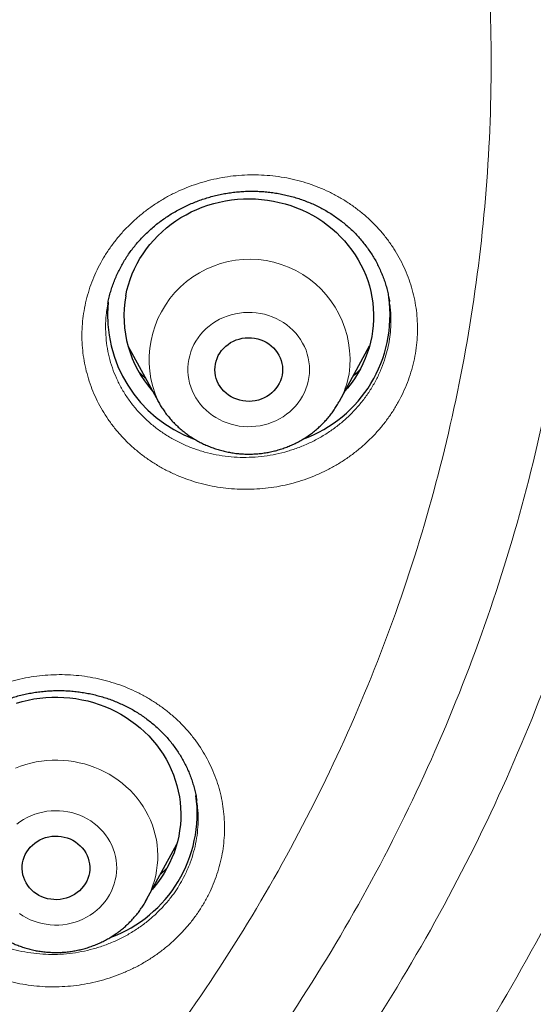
# Model space of a CAD drawing. Header units: millimetres. Extents: x 8 to 436, y 12 to 764.
# Tile 489 of 656: x 248.45 to 254.62, y 698.14 to 709.95. Entities that reach past the tile are written whole.
import ezdxf

# ---------------------------------------------------------------- set-up
doc = ezdxf.new("R2010")
doc.units = ezdxf.units.MM

msp = doc.modelspace()

# ---------------------------------------------------------------- linework, layer by layer
at = {"color": 7, "linetype": 'Continuous', "lineweight": 30}
for p, q in [((249.509, 706.54), (249.502, 706.49)), ((252.893, 706.568), (252.892, 706.572)), ((249.752, 706.037), (250.114, 705.372)), ((252.293, 705.372), (252.655, 706.037)), ((250.115, 705.37), (250.114, 705.372)), ((252.293, 705.372), (252.292, 705.371)), ((250.578, 700.583), (250.577, 700.585)), ((249.977, 699.392), (250.339, 700.057)), ((249.977, 699.392), (249.976, 699.39))]:
    msp.add_line(p, q, dxfattribs=at)
at = {"color": 252, "linetype": 'Continuous', "lineweight": 0}
for p, q in [((252.537, 705.748), (252.456, 705.671)), ((252.292, 705.371), (252.283, 705.354)), ((250.221, 699.769), (250.141, 699.694)), ((249.976, 699.39), (249.957, 699.358))]:
    msp.add_line(p, q, dxfattribs=at)
at = {"color": 7, "linetype": 'Continuous', "lineweight": 30, "flags": 128}
for points in [[(249.727, 706.637), (249.741, 706.704), (249.759, 706.77), (249.78, 706.835), (249.804, 706.9), (249.832, 706.963), (249.863, 707.024), (249.897, 707.084), (249.934, 707.143), (249.974, 707.2), (250.017, 707.254), (250.062, 707.307), (250.111, 707.358), (250.162, 707.407), (250.215, 707.453), (250.271, 707.496), (250.329, 707.537), (250.388, 707.576), (250.45, 707.611), (250.514, 707.644), (250.579, 707.674), (250.646, 707.701), (250.713, 707.725), (250.783, 707.745), (250.853, 707.763), (250.923, 707.777), (250.995, 707.788), (251.067, 707.796), (251.139, 707.801), (251.212, 707.802), (251.284, 707.8), (251.357, 707.795), (251.428, 707.786), (251.5, 707.774), (251.571, 707.759), (251.64, 707.741), (251.709, 707.72), (251.777, 707.695), (251.843, 707.668), (251.908, 707.637), (251.971, 707.604), (252.032, 707.568), (252.092, 707.529), (252.149, 707.487), (252.204, 707.443), (252.257, 707.396), (252.308, 707.347), (252.355, 707.296), (252.4, 707.242), (252.443, 707.187), (252.482, 707.13), (252.519, 707.071), (252.552, 707.011), (252.582, 706.949), (252.609, 706.885), (252.633, 706.821), (252.653, 706.756), (252.67, 706.689), (252.684, 706.622), (252.694, 706.555), (252.7, 706.487), (252.703, 706.419), (252.703, 706.351), (252.699, 706.283), (252.692, 706.215), (252.681, 706.148), (252.667, 706.081), (252.649, 706.015), (252.628, 705.95), (252.603, 705.886), (252.576, 705.823), (252.545, 705.761), (252.511, 705.701), (252.474, 705.643), (252.434, 705.586), (252.391, 705.531), (252.359, 705.494)], [(250.804, 705.819), (250.812, 705.854), (250.823, 705.887), (250.838, 705.92), (250.856, 705.951), (250.877, 705.98), (250.901, 706.007), (250.927, 706.033), (250.956, 706.055), (250.986, 706.076), (251.019, 706.093), (251.053, 706.108), (251.089, 706.119), (251.125, 706.128), (251.162, 706.133), (251.2, 706.135), (251.237, 706.134), (251.274, 706.129), (251.311, 706.121), (251.347, 706.11), (251.381, 706.097), (251.414, 706.08), (251.445, 706.06), (251.474, 706.038), (251.501, 706.013), (251.525, 705.986), (251.547, 705.957), (251.566, 705.927), (251.581, 705.895), (251.593, 705.861), (251.602, 705.827), (251.608, 705.792), (251.61, 705.757), (251.609, 705.722), (251.604, 705.687), (251.596, 705.652), (251.584, 705.619), (251.569, 705.586), (251.551, 705.555), (251.53, 705.526), (251.507, 705.499), (251.481, 705.474), (251.452, 705.451), (251.421, 705.431), (251.389, 705.413), (251.354, 705.399), (251.319, 705.387), (251.282, 705.379), (251.245, 705.373), (251.208, 705.371), (251.17, 705.373), (251.133, 705.377), (251.097, 705.385), (251.061, 705.396), (251.026, 705.41), (250.993, 705.426), (250.962, 705.446), (250.933, 705.468), (250.906, 705.493), (250.882, 705.52), (250.861, 705.549), (250.842, 705.579), (250.826, 705.612), (250.814, 705.645), (250.805, 705.679), (250.8, 705.714), (250.798, 705.749), (250.799, 705.784), (250.804, 705.819)], [(248.412, 701.75), (248.482, 701.77), (248.552, 701.786), (248.623, 701.8), (248.695, 701.81), (248.767, 701.818), (248.839, 701.821), (248.912, 701.822), (248.984, 701.819), (249.056, 701.813), (249.128, 701.804), (249.199, 701.791), (249.27, 701.776), (249.34, 701.757), (249.408, 701.735), (249.475, 701.709), (249.541, 701.681), (249.606, 701.65), (249.669, 701.616), (249.73, 701.579), (249.789, 701.539), (249.845, 701.497), (249.9, 701.452), (249.952, 701.405), (250.002, 701.356), (250.049, 701.304), (250.094, 701.25), (250.136, 701.194), (250.174, 701.137), (250.21, 701.078), (250.243, 701.017), (250.272, 700.955), (250.298, 700.891), (250.321, 700.826), (250.341, 700.761), (250.357, 700.695), (250.37, 700.627), (250.379, 700.56), (250.385, 700.492), (250.387, 700.424), (250.386, 700.356), (250.382, 700.288), (250.373, 700.22), (250.362, 700.153), (250.347, 700.086), (250.328, 700.02), (250.306, 699.955), (250.281, 699.892), (250.253, 699.829), (250.221, 699.768), (250.187, 699.708), (250.149, 699.65), (250.108, 699.593), (250.065, 699.539), (250.043, 699.514)], [(248.536, 699.964), (248.556, 699.994), (248.579, 700.021), (248.605, 700.047), (248.633, 700.07), (248.663, 700.091), (248.695, 700.109), (248.729, 700.125), (248.764, 700.137), (248.801, 700.146), (248.838, 700.152), (248.875, 700.155), (248.913, 700.154), (248.95, 700.15), (248.987, 700.143), (249.023, 700.133), (249.057, 700.12), (249.091, 700.104), (249.122, 700.085), (249.152, 700.063), (249.179, 700.039), (249.204, 700.012), (249.226, 699.984), (249.245, 699.954), (249.262, 699.922), (249.275, 699.889), (249.284, 699.855), (249.291, 699.82), (249.294, 699.785), (249.293, 699.75), (249.289, 699.714), (249.281, 699.68), (249.271, 699.646), (249.257, 699.613), (249.239, 699.582), (249.219, 699.552), (249.196, 699.525), (249.17, 699.499), (249.142, 699.476), (249.112, 699.455), (249.08, 699.437), (249.046, 699.421), (249.011, 699.409), (248.974, 699.4), (248.937, 699.394), (248.9, 699.391), (248.862, 699.392), (248.825, 699.396), (248.788, 699.403), (248.752, 699.413), (248.718, 699.426), (248.684, 699.442), (248.653, 699.461), (248.623, 699.483), (248.596, 699.507), (248.571, 699.534), (248.549, 699.562), (248.53, 699.592), (248.513, 699.624), (248.5, 699.657), (248.491, 699.691), (248.484, 699.726), (248.481, 699.761), (248.482, 699.797), (248.486, 699.832), (248.494, 699.866), (248.504, 699.9), (248.518, 699.933), (248.536, 699.964)]]:
    msp.add_lwpolyline(points, dxfattribs=at)
at = {"color": 252, "linetype": 'Continuous', "lineweight": 0, "flags": 128}
for points in [[(250.484, 705.872), (250.477, 705.825), (250.474, 705.778), (250.474, 705.731), (250.477, 705.683), (250.484, 705.636), (250.494, 705.59), (250.508, 705.544), (250.525, 705.5), (250.545, 705.456), (250.568, 705.414), (250.595, 705.374), (250.624, 705.335), (250.656, 705.299), (250.691, 705.264), (250.728, 705.232), (250.767, 705.203), (250.809, 705.176), (250.852, 705.152), (250.897, 705.13), (250.943, 705.112), (250.991, 705.096), (251.04, 705.084), (251.089, 705.075), (251.139, 705.069), (251.19, 705.067), (251.24, 705.068), (251.29, 705.072), (251.34, 705.079), (251.389, 705.089), (251.438, 705.103), (251.485, 705.12), (251.531, 705.139), (251.575, 705.162), (251.618, 705.187), (251.658, 705.216), (251.696, 705.246), (251.732, 705.28), (251.766, 705.315), (251.797, 705.352), (251.825, 705.392), (251.85, 705.433), (251.872, 705.476), (251.891, 705.52), (251.906, 705.565), (251.918, 705.611), (251.927, 705.657), (251.932, 705.704), (251.934, 705.752), (251.933, 705.799), (251.927, 705.846), (251.919, 705.893), (251.907, 705.939), (251.892, 705.984), (251.873, 706.028), (251.851, 706.071), (251.826, 706.112), (251.798, 706.152), (251.768, 706.189), (251.734, 706.225), (251.699, 706.258), (251.66, 706.289), (251.62, 706.317), (251.577, 706.343), (251.533, 706.366), (251.487, 706.386), (251.44, 706.402), (251.392, 706.416), (251.343, 706.427), (251.293, 706.434), (251.243, 706.438), (251.193, 706.439), (251.142, 706.437), (251.092, 706.431), (251.043, 706.423), (250.994, 706.411), (250.946, 706.395), (250.9, 706.377), (250.854, 706.356), (250.811, 706.332), (250.769, 706.305), (250.73, 706.275), (250.693, 706.244), (250.658, 706.209), (250.626, 706.173), (250.596, 706.134), (250.57, 706.094), (250.546, 706.052), (250.526, 706.009), (250.509, 705.964), (250.495, 705.919), (250.484, 705.872)], [(248.402, 700.971), (248.462, 700.994), (248.524, 701.014), (248.587, 701.031), (248.65, 701.044), (248.714, 701.054), (248.779, 701.061), (248.844, 701.065), (248.909, 701.066), (248.974, 701.063), (249.039, 701.057), (249.104, 701.048), (249.167, 701.035), (249.23, 701.02), (249.292, 701.001), (249.353, 700.979), (249.413, 700.955), (249.471, 700.927), (249.527, 700.896), (249.582, 700.863), (249.635, 700.827), (249.685, 700.788), (249.733, 700.747), (249.779, 700.704), (249.823, 700.658), (249.863, 700.61), (249.901, 700.56), (249.936, 700.509), (249.968, 700.455), (249.997, 700.4), (250.023, 700.344), (250.046, 700.287), (250.065, 700.228), (250.081, 700.169), (250.094, 700.109), (250.103, 700.048), (250.109, 699.987), (250.111, 699.926), (250.11, 699.865), (250.105, 699.804), (250.097, 699.743), (250.086, 699.683), (250.071, 699.623), (250.053, 699.565), (250.031, 699.507), (250.006, 699.45), (249.978, 699.395), (249.977, 699.392)], [(248.449, 699.224), (248.49, 699.197), (248.533, 699.173), (248.578, 699.151), (248.625, 699.133), (248.672, 699.117), (248.721, 699.105), (248.77, 699.096), (248.82, 699.09), (248.871, 699.087), (248.921, 699.087), (248.971, 699.091), (249.021, 699.098), (249.07, 699.108), (249.119, 699.122), (249.166, 699.138), (249.212, 699.158), (249.256, 699.181), (249.299, 699.206), (249.34, 699.234), (249.378, 699.265), (249.414, 699.298), (249.448, 699.333), (249.479, 699.37), (249.507, 699.409), (249.532, 699.451), (249.554, 699.493), (249.573, 699.537), (249.589, 699.582), (249.601, 699.628), (249.61, 699.675), (249.616, 699.722), (249.618, 699.769), (249.616, 699.816), (249.612, 699.864), (249.603, 699.91), (249.591, 699.956), (249.576, 700.002), (249.558, 700.046), (249.536, 700.088), (249.512, 700.13), (249.484, 700.169), (249.453, 700.207), (249.42, 700.243), (249.384, 700.276), (249.346, 700.307), (249.306, 700.336), (249.264, 700.361), (249.219, 700.384), (249.174, 700.404), (249.127, 700.422), (249.079, 700.436), (249.029, 700.446), (248.98, 700.454), (248.93, 700.458), (248.879, 700.459), (248.829, 700.457), (248.779, 700.452), (248.729, 700.443), (248.68, 700.431), (248.632, 700.416), (248.586, 700.398), (248.541, 700.377), (248.497, 700.353), (248.455, 700.326), (248.416, 700.297)]]:
    msp.add_lwpolyline(points, dxfattribs=at)
at = {"color": 252, "linetype": 'Continuous', "lineweight": 0}
for centre, radius, start, end in [((251.214, 705.869), 1.207, 351.7659, 204.3182), ((251.324, 705.901), 1.104, 331.3754, 349.3195)]:
    msp.add_arc(centre, radius, start, end, dxfattribs=at)
at = {"color": 7, "linetype": 'Continuous', "lineweight": 30}
for centre, radius, start, end in [((251.094, 706.41), 1.588, 174.5567, 249.8718), ((251.055, 706.394), 1.35, 169.6128, 221.799), ((251.315, 706.408), 1.586, 289.8807, 7.7721), ((248.999, 700.428), 1.585, 289.9351, 7.7972)]:
    msp.add_arc(centre, radius, start, end, dxfattribs=at)
for points, knots in [([(228.82, 667.839), (227.618, 667.945), (225.213, 668.158), (221.655, 668.822), (218.163, 669.733), (214.788, 670.9), (211.549, 672.303), (208.463, 673.927), (205.522, 675.774), (202.745, 677.831), (200.147, 680.088), (197.747, 682.528), (195.557, 685.138), (193.592, 687.902), (191.863, 690.802), (190.383, 693.82), (189.158, 696.939), (188.198, 700.138), (187.508, 703.397), (187.093, 706.698), (186.954, 710.019), (187.093, 713.34), (187.508, 716.641), (188.198, 719.901), (189.158, 723.1), (190.383, 726.218), (191.863, 729.236), (193.592, 732.136), (195.557, 734.9), (197.747, 737.51), (200.147, 739.951), (202.745, 742.207), (205.522, 744.265), (208.463, 746.111), (211.549, 747.735), (214.762, 749.127), (218.08, 750.277), (221.484, 751.179), (224.953, 751.828), (228.466, 752.218), (232, 752.349), (235.534, 752.218), (239.047, 751.828), (242.516, 751.179), (245.92, 750.277), (249.238, 749.127), (252.451, 747.735), (255.537, 746.111), (258.478, 744.265), (261.255, 742.207), (263.853, 739.951), (266.253, 737.51), (268.443, 734.9), (270.408, 732.136), (272.137, 729.236), (273.617, 726.218), (274.842, 723.1), (275.802, 719.901), (276.492, 716.641), (276.907, 713.34), (277.046, 710.019), (276.907, 706.698), (276.492, 703.397), (275.802, 700.138), (274.842, 696.939), (273.617, 693.82), (272.137, 690.802), (270.408, 687.902), (268.443, 685.138), (266.253, 682.528), (263.853, 680.088), (261.255, 677.831), (258.478, 675.774), (255.537, 673.927), (252.451, 672.303), (249.212, 670.9), (245.837, 669.733), (242.345, 668.822), (238.787, 668.158), (236.382, 667.945), (235.18, 667.839)], [0, 0, 0, 0, 0.013106, 0.026212, 0.039318, 0.052424, 0.065212, 0.078, 0.090788, 0.103576, 0.116364, 0.129151, 0.141939, 0.154727, 0.167515, 0.180303, 0.193091, 0.205879, 0.218667, 0.231454, 0.244242, 0.25703, 0.269818, 0.282606, 0.295394, 0.308182, 0.32097, 0.333758, 0.346545, 0.359333, 0.372121, 0.384909, 0.397697, 0.410485, 0.423273, 0.436061, 0.448848, 0.461636, 0.474424, 0.487212, 0.5, 0.512788, 0.525576, 0.538364, 0.551152, 0.563939, 0.576727, 0.589515, 0.602303, 0.615091, 0.627879, 0.640667, 0.653455, 0.666242, 0.67903, 0.691818, 0.704606, 0.717394, 0.730182, 0.74297, 0.755758, 0.768546, 0.781333, 0.794121, 0.806909, 0.819697, 0.832485, 0.845273, 0.858061, 0.870849, 0.883636, 0.896424, 0.909212, 0.922, 0.934788, 0.947576, 0.960682, 0.973788, 0.986894, 1, 1, 1, 1]), ([(253.574, 670.696), (253.586, 670.702), (253.728, 670.77), (253.994, 670.901), (254.37, 671.087), (254.722, 671.267), (255.053, 671.439), (255.364, 671.603), (255.663, 671.764), (255.953, 671.922), (256.232, 672.077), (256.5, 672.228), (256.759, 672.376), (257.007, 672.521), (257.246, 672.661), (257.475, 672.797), (257.694, 672.929), (257.899, 673.054), (258.092, 673.173), (258.272, 673.285), (258.444, 673.393), (258.607, 673.497), (258.766, 673.599), (258.92, 673.698), (259.068, 673.794), (259.207, 673.885), (259.337, 673.971), (259.457, 674.051), (259.571, 674.127), (259.678, 674.199), (259.777, 674.267), (259.866, 674.327), (259.944, 674.381), (260.012, 674.427), (260.069, 674.467), (260.12, 674.501), (260.168, 674.535), (260.22, 674.571), (260.277, 674.611), (260.325, 674.645), (260.363, 674.671), (260.389, 674.689), (260.412, 674.706), (260.431, 674.719), (260.443, 674.727), (260.45, 674.732), (260.459, 674.738), (260.476, 674.75), (260.503, 674.769), (260.538, 674.794), (260.581, 674.825), (260.632, 674.861), (260.691, 674.903), (260.76, 674.952), (260.837, 675.007), (260.922, 675.069), (261.016, 675.137), (261.118, 675.211), (261.227, 675.291), (261.343, 675.377), (261.467, 675.469), (261.659, 675.613), (261.915, 675.806), (262.227, 676.047), (262.57, 676.315), (262.942, 676.612), (263.34, 676.937), (263.726, 677.261), (264.103, 677.582), (264.466, 677.9), (264.818, 678.213), (265.157, 678.522), (265.489, 678.829), (265.848, 679.169), (266.234, 679.543), (266.645, 679.951), (267.047, 680.361), (267.342, 680.669), (267.536, 680.874), (267.629, 680.974), (267.718, 681.069), (267.795, 681.152), (267.858, 681.221), (267.91, 681.277), (267.956, 681.328), (267.997, 681.372), (268.032, 681.411), (268.062, 681.443), (268.086, 681.47), (268.104, 681.49), (268.117, 681.504), (268.129, 681.518), (268.145, 681.535), (268.171, 681.564), (268.209, 681.606), (268.258, 681.661), (268.314, 681.723), (268.377, 681.794), (268.446, 681.871), (268.522, 681.957), (268.601, 682.048), (268.684, 682.143), (268.77, 682.241), (268.86, 682.345), (268.951, 682.451), (269.041, 682.557), (269.209, 682.755), (269.45, 683.043), (269.762, 683.425), (270.065, 683.804), (270.36, 684.181), (270.648, 684.557), (270.934, 684.938), (271.219, 685.328), (271.506, 685.728), (271.793, 686.138), (272.006, 686.451), (272.148, 686.662), (272.219, 686.768), (272.29, 686.874), (272.361, 686.981), (272.431, 687.088), (272.499, 687.192), (272.565, 687.294), (272.627, 687.39), (272.685, 687.481), (272.737, 687.562), (272.783, 687.635), (272.821, 687.695), (272.851, 687.743), (272.876, 687.782), (272.896, 687.814), (272.912, 687.84), (272.924, 687.859), (272.935, 687.876), (272.946, 687.895), (272.962, 687.919), (272.981, 687.95), (273.004, 687.988), (273.034, 688.035), (273.07, 688.094), (273.113, 688.165), (273.163, 688.245), (273.217, 688.335), (273.277, 688.434), (273.341, 688.54), (273.408, 688.652), (273.476, 688.766), (273.544, 688.881), (273.611, 688.994), (273.702, 689.151), (273.816, 689.349), (273.951, 689.586), (274.079, 689.816), (274.194, 690.023), (274.296, 690.21), (274.386, 690.377), (274.472, 690.538), (274.556, 690.698), (274.65, 690.877), (274.755, 691.08), (274.872, 691.309), (274.99, 691.544), (275.109, 691.785), (275.23, 692.032), (275.352, 692.288), (275.454, 692.503), (275.533, 692.673), (275.588, 692.793), (275.641, 692.909), (275.691, 693.018), (275.737, 693.12), (275.779, 693.214), (275.817, 693.301), (275.853, 693.381), (275.885, 693.453), (275.913, 693.518), (275.938, 693.576), (275.96, 693.626), (275.979, 693.669), (275.993, 693.702), (276.003, 693.726), (276.011, 693.745), (276.02, 693.765), (276.031, 693.79), (276.044, 693.821), (276.059, 693.857), (276.079, 693.903), (276.104, 693.961), (276.133, 694.031), (276.167, 694.11), (276.203, 694.198), (276.243, 694.295), (276.287, 694.4), (276.333, 694.512), (276.38, 694.629), (276.469, 694.849), (276.596, 695.171), (276.768, 695.622), (276.944, 696.099), (277.122, 696.602), (277.261, 697.008), (277.363, 697.316), (277.43, 697.522), (277.493, 697.719), (277.552, 697.907), (277.608, 698.086), (277.66, 698.256), (277.701, 698.392), (277.732, 698.497), (277.755, 698.573), (277.776, 698.647), (277.797, 698.718), (277.816, 698.784), (277.834, 698.846), (277.85, 698.901), (277.863, 698.948), (277.875, 698.99), (277.887, 699.033), (277.902, 699.085), (277.92, 699.148), (277.94, 699.221), (277.963, 699.303), (277.988, 699.396), (278.017, 699.501), (278.048, 699.618), (278.083, 699.747), (278.12, 699.888), (278.159, 700.039), (278.199, 700.196), (278.238, 700.355), (278.301, 700.609), (278.384, 700.957), (278.485, 701.4), (278.582, 701.846), (278.653, 702.192), (278.701, 702.436), (278.728, 702.577), (278.755, 702.715), (278.78, 702.847), (278.803, 702.972), (278.824, 703.089), (278.843, 703.198), (278.861, 703.296), (278.876, 703.382), (278.889, 703.458), (278.899, 703.517), (278.906, 703.562), (278.912, 703.594), (278.916, 703.62), (278.92, 703.643), (278.924, 703.669), (278.93, 703.704), (278.937, 703.747), (278.946, 703.798), (278.955, 703.856), (278.966, 703.922), (278.977, 703.995), (278.989, 704.072), (279.001, 704.15), (279.014, 704.229), (279.046, 704.445), (279.092, 704.759), (279.147, 705.171), (279.194, 705.546), (279.238, 705.927), (279.28, 706.316), (279.309, 706.613), (279.327, 706.813), (279.336, 706.911), (279.344, 707.003), (279.351, 707.086), (279.357, 707.158), (279.362, 707.219), (279.366, 707.269), (279.369, 707.308), (279.371, 707.335), (279.372, 707.353), (279.373, 707.366), (279.375, 707.384), (279.377, 707.408), (279.379, 707.44), (279.383, 707.496), (279.389, 707.576), (279.397, 707.692), (279.407, 707.828), (279.417, 707.986), (279.427, 708.155), (279.437, 708.334), (279.446, 708.5), (279.453, 708.65), (279.459, 708.783), (279.465, 708.919), (279.47, 709.059), (279.475, 709.202), (279.479, 709.323), (279.482, 709.419), (279.484, 709.489), (279.485, 709.555), (279.487, 709.617), (279.488, 709.676), (279.489, 709.729), (279.49, 709.772), (279.491, 709.804), (279.491, 709.826), (279.492, 709.845), (279.492, 709.868), (279.492, 709.898), (279.493, 709.937), (279.494, 709.986), (279.495, 710.046), (279.496, 710.118), (279.496, 710.194), (279.497, 710.285), (279.498, 710.382), (279.498, 710.476), (279.499, 710.554), (279.499, 710.616), (279.499, 710.668), (279.499, 710.711), (279.498, 710.747), (279.498, 710.78), (279.498, 710.799), (279.498, 710.809)], [0, 0, 0, 0, 0.000773, 0.009123, 0.017231, 0.025098, 0.032097, 0.038892, 0.045485, 0.051874, 0.05806, 0.064043, 0.069823, 0.0754, 0.080773, 0.085943, 0.09091, 0.095674, 0.099979, 0.104104, 0.108047, 0.11181, 0.115393, 0.119046, 0.12249, 0.125724, 0.128749, 0.131565, 0.134171, 0.136755, 0.139094, 0.141188, 0.143037, 0.144641, 0.146, 0.147083, 0.148215, 0.149455, 0.150804, 0.152262, 0.152876, 0.153507, 0.154113, 0.154559, 0.154836, 0.154952, 0.155049, 0.155484, 0.156169, 0.15699, 0.15801, 0.159228, 0.160644, 0.16229, 0.164141, 0.166198, 0.168461, 0.170929, 0.173553, 0.176376, 0.179397, 0.182615, 0.190424, 0.198137, 0.205754, 0.215987, 0.226041, 0.235917, 0.245615, 0.255134, 0.26431, 0.273314, 0.282172, 0.290964, 0.302472, 0.313875, 0.325174, 0.336369, 0.339111, 0.341847, 0.344467, 0.346827, 0.348499, 0.350011, 0.351363, 0.352555, 0.353586, 0.354457, 0.355168, 0.355719, 0.356039, 0.356331, 0.356784, 0.357407, 0.358663, 0.360119, 0.361775, 0.363632, 0.365688, 0.367945, 0.370401, 0.372829, 0.375425, 0.378171, 0.38094, 0.383704, 0.386464, 0.396281, 0.40604, 0.415741, 0.425133, 0.434471, 0.443885, 0.453478, 0.463248, 0.473197, 0.483325, 0.485848, 0.488381, 0.490926, 0.493481, 0.496047, 0.498567, 0.50091, 0.503275, 0.505419, 0.507341, 0.509042, 0.510521, 0.511584, 0.512493, 0.513248, 0.513849, 0.514297, 0.514618, 0.515038, 0.515622, 0.516352, 0.517225, 0.518243, 0.519686, 0.521345, 0.52322, 0.525312, 0.52762, 0.530144, 0.532722, 0.535422, 0.538088, 0.540716, 0.543305, 0.548944, 0.554388, 0.559639, 0.564696, 0.568602, 0.572384, 0.576041, 0.579592, 0.583215, 0.588146, 0.593287, 0.598638, 0.603942, 0.609439, 0.615126, 0.621006, 0.623708, 0.626412, 0.62897, 0.631365, 0.633599, 0.635671, 0.637581, 0.639329, 0.640915, 0.642339, 0.643601, 0.644702, 0.64564, 0.646403, 0.646858, 0.647206, 0.647633, 0.64818, 0.648849, 0.649638, 0.650548, 0.651879, 0.653404, 0.655124, 0.657039, 0.659149, 0.661412, 0.663862, 0.666437, 0.669011, 0.678175, 0.68729, 0.698079, 0.7088, 0.719452, 0.723982, 0.728346, 0.732512, 0.736479, 0.740248, 0.743818, 0.74719, 0.748844, 0.750445, 0.751994, 0.753491, 0.754905, 0.756145, 0.757374, 0.758352, 0.759121, 0.75997, 0.76108, 0.762393, 0.763912, 0.765638, 0.767569, 0.769707, 0.772182, 0.774887, 0.77782, 0.780982, 0.784286, 0.787596, 0.79091, 0.800045, 0.809211, 0.818408, 0.827636, 0.830543, 0.833453, 0.836343, 0.83906, 0.841577, 0.844028, 0.846253, 0.848253, 0.850028, 0.851577, 0.852901, 0.853665, 0.854327, 0.854864, 0.855267, 0.855752, 0.856463, 0.857397, 0.8584, 0.859574, 0.86092, 0.862438, 0.864038, 0.865638, 0.867237, 0.868836, 0.87888, 0.886418, 0.893976, 0.901694, 0.909594, 0.917675, 0.919694, 0.921723, 0.923626, 0.925307, 0.926768, 0.927988, 0.928995, 0.929789, 0.930369, 0.930638, 0.930857, 0.931203, 0.931696, 0.932336, 0.933111, 0.935079, 0.937177, 0.940133, 0.943312, 0.946716, 0.950326, 0.954122, 0.956707, 0.959372, 0.962116, 0.964939, 0.967841, 0.970739, 0.97222, 0.973625, 0.974953, 0.976204, 0.977379, 0.978478, 0.97942, 0.979988, 0.980403, 0.980715, 0.981159, 0.981767, 0.982538, 0.983473, 0.984707, 0.986145, 0.987752, 0.989308, 0.991565, 0.993592, 0.994974, 0.996224, 0.997342, 0.998088, 0.998759, 0.999384, 1, 1, 1, 1]), ([(249.51, 706.541), (249.512, 706.552), (249.518, 706.585), (249.531, 706.639), (249.55, 706.705), (249.571, 706.77), (249.596, 706.834), (249.623, 706.897), (249.653, 706.958), (249.686, 707.019), (249.722, 707.079), (249.76, 707.137), (249.801, 707.194), (249.845, 707.249), (249.891, 707.302), (249.939, 707.353), (249.99, 707.403), (250.042, 707.451), (250.097, 707.497), (250.154, 707.54), (250.212, 707.581), (250.272, 707.62), (250.334, 707.656), (250.398, 707.69), (250.463, 707.722), (250.53, 707.751), (250.598, 707.778), (250.666, 707.802), (250.736, 707.823), (250.806, 707.842), (250.877, 707.857), (250.948, 707.87), (251.02, 707.88), (251.092, 707.887), (251.165, 707.892), (251.238, 707.893), (251.311, 707.892), (251.384, 707.888), (251.456, 707.881), (251.527, 707.871), (251.597, 707.859), (251.667, 707.843), (251.737, 707.825), (251.806, 707.804), (251.873, 707.78), (251.94, 707.754), (252.005, 707.725), (252.068, 707.694), (252.13, 707.66), (252.19, 707.624), (252.248, 707.585), (252.304, 707.544), (252.359, 707.501), (252.411, 707.456), (252.461, 707.408), (252.509, 707.359), (252.555, 707.307), (252.598, 707.254), (252.639, 707.199), (252.677, 707.143), (252.713, 707.085), (252.745, 707.026), (252.775, 706.965), (252.802, 706.903), (252.826, 706.84), (252.848, 706.776), (252.866, 706.711), (252.881, 706.645), (252.89, 706.598), (252.894, 706.572), (252.894, 706.568)], [0, 0, 0, 0, 0.0073047, 0.0224367, 0.0375286, 0.0525961, 0.0676465, 0.0826872, 0.0977254, 0.1127683, 0.1278224, 0.1428778, 0.1579087, 0.1728228, 0.1877899, 0.2027938, 0.217817, 0.2328396, 0.2478376, 0.262792, 0.2776844, 0.2925229, 0.307344, 0.3222318, 0.3371974, 0.3522099, 0.3672369, 0.3822373, 0.3971752, 0.4120191, 0.42677, 0.4415454, 0.4564117, 0.4713662, 0.4863773, 0.5014119, 0.5164314, 0.5313966, 0.5462758, 0.5610518, 0.5758409, 0.5907392, 0.605702, 0.6207098, 0.6357424, 0.6507786, 0.6657923, 0.6807647, 0.6956786, 0.7105644, 0.7255653, 0.7405697, 0.7555835, 0.770611, 0.7856575, 0.8007286, 0.81583, 0.8309678, 0.8461144, 0.8612073, 0.8762945, 0.8913889, 0.9064958, 0.9216199, 0.9367666, 0.9519409, 0.9671474, 0.9823652, 0.9975179, 1, 1, 1, 1]), ([(249.964, 705.648), (249.959, 705.652), (249.937, 705.672), (249.911, 705.696), (249.891, 705.717), (249.887, 705.721)], [0, 0, 0, 0, 0.177572, 0.836445, 1, 1, 1, 1]), ([(252.536, 705.747), (252.521, 705.732), (252.495, 705.707), (252.468, 705.683), (252.457, 705.674)], [0, 0, 0, 0, 0.6107027, 1, 1, 1, 1]), ([(250.116, 705.37), (250.12, 705.362), (250.135, 705.335), (250.161, 705.293), (250.195, 705.243), (250.232, 705.195), (250.271, 705.149), (250.313, 705.105), (250.357, 705.062), (250.403, 705.022), (250.451, 704.985), (250.501, 704.949), (250.553, 704.916), (250.607, 704.886), (250.662, 704.858), (250.718, 704.833), (250.776, 704.811), (250.835, 704.792), (250.895, 704.775), (250.956, 704.762), (251.017, 704.751), (251.079, 704.743), (251.141, 704.739), (251.203, 704.737), (251.265, 704.739), (251.328, 704.743), (251.39, 704.751), (251.451, 704.761), (251.512, 704.775), (251.572, 704.791), (251.631, 704.811), (251.689, 704.833), (251.746, 704.858), (251.801, 704.886), (251.855, 704.917), (251.907, 704.95), (251.957, 704.985), (252.006, 705.023), (252.052, 705.064), (252.096, 705.106), (252.138, 705.151), (252.177, 705.197), (252.214, 705.246), (252.248, 705.296), (252.274, 705.338), (252.288, 705.363), (252.292, 705.371)], [0, 0, 0, 0, 0.0113131, 0.0343362, 0.0573816, 0.0804509, 0.1035452, 0.1266652, 0.1498116, 0.1729844, 0.1961835, 0.2194086, 0.2426591, 0.2659341, 0.2892325, 0.312553, 0.3358943, 0.3592549, 0.3826331, 0.4060272, 0.4294354, 0.4528558, 0.4762866, 0.4997258, 0.5231714, 0.546621, 0.5700723, 0.5935231, 0.6169714, 0.6404148, 0.6638514, 0.6872788, 0.7106949, 0.7340976, 0.7574846, 0.7808541, 0.8042039, 0.8275324, 0.8508378, 0.8741188, 0.897374, 0.9206026, 0.9438038, 0.9669774, 0.9901232, 1, 1, 1, 1]), ([(247.395, 701.078), (247.401, 701.088), (247.419, 701.117), (247.451, 701.164), (247.492, 701.22), (247.536, 701.274), (247.582, 701.326), (247.63, 701.377), (247.681, 701.426), (247.734, 701.472), (247.789, 701.517), (247.846, 701.56), (247.905, 701.6), (247.966, 701.638), (248.028, 701.674), (248.091, 701.707), (248.157, 701.738), (248.224, 701.767), (248.291, 701.792), (248.36, 701.816), (248.429, 701.836), (248.5, 701.853), (248.57, 701.868), (248.642, 701.88), (248.714, 701.89), (248.787, 701.896), (248.86, 701.9), (248.933, 701.901), (249.006, 701.9), (249.078, 701.895), (249.149, 701.887), (249.22, 701.877), (249.29, 701.864), (249.361, 701.848), (249.43, 701.83), (249.499, 701.808), (249.567, 701.784), (249.633, 701.758), (249.697, 701.729), (249.76, 701.697), (249.821, 701.664), (249.881, 701.627), (249.939, 701.589), (249.995, 701.547), (250.05, 701.504), (250.102, 701.458), (250.152, 701.411), (250.2, 701.362), (250.245, 701.311), (250.288, 701.258), (250.328, 701.203), (250.366, 701.147), (250.401, 701.089), (250.433, 701.03), (250.463, 700.97), (250.49, 700.908), (250.514, 700.845), (250.534, 700.782), (250.552, 700.717), (250.567, 700.652), (250.576, 700.607), (250.579, 700.584), (250.579, 700.583)], [0, 0, 0, 0, 0.0083493, 0.0254834, 0.0425686, 0.0596227, 0.0766558, 0.0936777, 0.1106981, 0.1277264, 0.1447694, 0.1618239, 0.1788672, 0.1957636, 0.2127276, 0.2297405, 0.2467822, 0.2638315, 0.2808596, 0.2978439, 0.3147632, 0.331614, 0.3484604, 0.365386, 0.3824063, 0.3994859, 0.4165878, 0.4336667, 0.4506796, 0.4675905, 0.484383, 0.5012055, 0.5181516, 0.5352041, 0.552327, 0.569483, 0.5866303, 0.6037224, 0.6207235, 0.637605, 0.65449, 0.6715261, 0.6886432, 0.7058195, 0.723032, 0.7402575, 0.7574681, 0.7746402, 0.7917544, 0.8088406, 0.8260781, 0.843307, 0.86055, 0.8778118, 0.895097, 0.91241, 0.9297554, 0.9471381, 0.964525, 0.9818467, 0.9991526, 1, 1, 1, 1]), ([(250.22, 699.768), (250.204, 699.752), (250.179, 699.728), (250.152, 699.705), (250.143, 699.697)], [0, 0, 0, 0, 0.6459386, 1, 1, 1, 1]), ([(247.799, 699.391), (247.804, 699.383), (247.817, 699.357), (247.843, 699.316), (247.877, 699.266), (247.914, 699.218), (247.953, 699.171), (247.994, 699.127), (248.038, 699.085), (248.084, 699.045), (248.132, 699.007), (248.182, 698.971), (248.234, 698.938), (248.287, 698.908), (248.342, 698.88), (248.399, 698.855), (248.457, 698.832), (248.515, 698.813), (248.575, 698.796), (248.636, 698.782), (248.697, 698.771), (248.759, 698.764), (248.821, 698.759), (248.883, 698.757), (248.946, 698.758), (249.008, 698.763), (249.07, 698.77), (249.131, 698.781), (249.192, 698.794), (249.252, 698.81), (249.311, 698.83), (249.369, 698.852), (249.426, 698.877), (249.482, 698.904), (249.535, 698.935), (249.588, 698.968), (249.638, 699.003), (249.687, 699.041), (249.733, 699.081), (249.777, 699.124), (249.819, 699.168), (249.859, 699.215), (249.896, 699.263), (249.93, 699.313), (249.957, 699.355), (249.971, 699.382), (249.975, 699.39)], [0, 0, 0, 0, 0.01007, 0.033097, 0.056145, 0.079218, 0.102315, 0.125438, 0.148587, 0.171763, 0.194965, 0.218193, 0.241447, 0.264725, 0.288026, 0.31135, 0.334695, 0.358059, 0.38144, 0.404838, 0.42825, 0.451674, 0.475109, 0.498552, 0.522002, 0.545456, 0.568912, 0.592367, 0.61582, 0.639269, 0.66271, 0.686143, 0.709564, 0.732972, 0.756364, 0.779739, 0.803095, 0.826429, 0.84974, 0.873027, 0.896289, 0.919523, 0.94273, 0.96591, 0.989062, 1, 1, 1, 1])]:
    msp.add_open_spline(points, degree=3, knots=knots, dxfattribs=at)
at = {"color": 252, "linetype": 'Continuous', "lineweight": 0}
for points, knots in [([(228.539, 686.054), (227.824, 686.163), (226.395, 686.381), (224.299, 686.925), (222.312, 687.604), (220.445, 688.414), (218.701, 689.331), (217.039, 690.374), (215.47, 691.537), (214.002, 692.812), (212.646, 694.191), (211.408, 695.666), (210.298, 697.227), (209.322, 698.866), (208.485, 700.571), (207.793, 702.333), (207.251, 704.141), (206.861, 705.983), (206.626, 707.848), (206.547, 709.724), (206.626, 711.601), (206.861, 713.466), (207.251, 715.308), (207.793, 717.115), (208.485, 718.877), (209.322, 720.583), (210.298, 722.221), (211.408, 723.783), (212.646, 725.257), (214.002, 726.637), (215.47, 727.911), (217.039, 729.074), (218.701, 730.117), (220.445, 731.035), (222.26, 731.821), (224.135, 732.471), (226.058, 732.981), (228.018, 733.347), (230.003, 733.568), (232, 733.642), (233.997, 733.568), (235.982, 733.347), (237.942, 732.981), (239.865, 732.471), (241.74, 731.821), (243.555, 731.035), (245.299, 730.117), (246.961, 729.074), (248.53, 727.911), (249.998, 726.637), (251.354, 725.257), (252.592, 723.783), (253.702, 722.221), (254.678, 720.583), (255.515, 718.877), (256.207, 717.115), (256.749, 715.308), (257.139, 713.466), (257.374, 711.601), (257.453, 709.724), (257.374, 707.848), (257.139, 705.983), (256.749, 704.141), (256.207, 702.333), (255.515, 700.571), (254.678, 698.866), (253.702, 697.227), (252.592, 695.666), (251.354, 694.191), (249.998, 692.812), (248.53, 691.537), (246.961, 690.374), (245.299, 689.331), (243.555, 688.414), (241.69, 687.605), (239.708, 686.928), (237.621, 686.385), (236.197, 686.166), (235.486, 686.057)], [0, 0, 0, 0, 0.014209, 0.028417, 0.042626, 0.055696, 0.068766, 0.081836, 0.094907, 0.107977, 0.121047, 0.134117, 0.147187, 0.160257, 0.173327, 0.186398, 0.199468, 0.212538, 0.225608, 0.238678, 0.251748, 0.264818, 0.277889, 0.290959, 0.304029, 0.317099, 0.330169, 0.343239, 0.356309, 0.36938, 0.38245, 0.39552, 0.40859, 0.42166, 0.43473, 0.447801, 0.460871, 0.473941, 0.487011, 0.500081, 0.513151, 0.526221, 0.539292, 0.552362, 0.565432, 0.578502, 0.591572, 0.604642, 0.617712, 0.630783, 0.643853, 0.656923, 0.669993, 0.683063, 0.696133, 0.709203, 0.722274, 0.735344, 0.748414, 0.761484, 0.774554, 0.787624, 0.800695, 0.813765, 0.826835, 0.839905, 0.852975, 0.866045, 0.879115, 0.892186, 0.905256, 0.918326, 0.931396, 0.944466, 0.957536, 0.971691, 0.985845, 1, 1, 1, 1]), ([(235.401, 687.141), (236.068, 687.246), (237.402, 687.455), (239.359, 687.967), (241.226, 688.606), (242.991, 689.372), (244.65, 690.245), (246.23, 691.237), (247.723, 692.343), (249.119, 693.556), (250.41, 694.867), (251.587, 696.27), (252.643, 697.755), (253.572, 699.314), (254.367, 700.936), (255.025, 702.612), (255.541, 704.331), (255.912, 706.083), (256.136, 707.857), (256.21, 709.642), (256.136, 711.427), (255.912, 713.201), (255.541, 714.953), (255.025, 716.673), (254.367, 718.349), (253.572, 719.971), (252.643, 721.529), (251.587, 723.015), (250.41, 724.418), (249.119, 725.729), (247.723, 726.942), (246.23, 728.048), (244.65, 729.04), (242.991, 729.913), (241.265, 730.661), (239.481, 731.279), (237.652, 731.764), (235.787, 732.113), (233.9, 732.323), (232, 732.393), (230.1, 732.323), (228.213, 732.113), (226.348, 731.764), (224.519, 731.279), (222.735, 730.661), (221.009, 729.913), (219.35, 729.04), (217.769, 728.048), (216.277, 726.942), (214.881, 725.729), (213.59, 724.418), (212.413, 723.015), (211.357, 721.529), (210.428, 719.971), (209.633, 718.349), (208.975, 716.673), (208.459, 714.953), (208.088, 713.201), (207.864, 711.427), (207.79, 709.642), (207.864, 707.857), (208.088, 706.083), (208.459, 704.331), (208.975, 702.612), (209.633, 700.936), (210.428, 699.314), (211.357, 697.755), (212.413, 696.27), (213.59, 694.867), (214.881, 693.556), (216.277, 692.343), (217.769, 691.237), (219.35, 690.245), (221.009, 689.372), (222.774, 688.606), (224.641, 687.967), (226.598, 687.455), (227.933, 687.246), (228.6, 687.141)], [0, 0, 0, 0, 0.013976, 0.027953, 0.041929, 0.055017, 0.068105, 0.081192, 0.09428, 0.107368, 0.120455, 0.133543, 0.146631, 0.159719, 0.172806, 0.185894, 0.198982, 0.212069, 0.225157, 0.238245, 0.251332, 0.26442, 0.277508, 0.290595, 0.303683, 0.316771, 0.329859, 0.342946, 0.356034, 0.369122, 0.382209, 0.395297, 0.408385, 0.421472, 0.43456, 0.447648, 0.460736, 0.473823, 0.486911, 0.499999, 0.513086, 0.526174, 0.539262, 0.552349, 0.565437, 0.578525, 0.591612, 0.6047, 0.617788, 0.630876, 0.643963, 0.657051, 0.670139, 0.683226, 0.696314, 0.709402, 0.722489, 0.735577, 0.748665, 0.761753, 0.77484, 0.787928, 0.801016, 0.814103, 0.827191, 0.840279, 0.853366, 0.866454, 0.879542, 0.892629, 0.905717, 0.918805, 0.931893, 0.94498, 0.958068, 0.972045, 0.986023, 1, 1, 1, 1]), ([(228.635, 687.943), (228.007, 688.044), (226.75, 688.246), (224.906, 688.732), (223.137, 689.34), (221.453, 690.069), (219.861, 690.907), (218.345, 691.859), (216.912, 692.92), (215.573, 694.084), (214.334, 695.343), (213.205, 696.689), (212.192, 698.114), (211.3, 699.61), (210.537, 701.166), (209.905, 702.775), (209.41, 704.424), (209.054, 706.106), (208.84, 707.808), (208.768, 709.521), (208.84, 711.234), (209.054, 712.936), (209.41, 714.617), (209.905, 716.267), (210.537, 717.875), (211.3, 719.432), (212.192, 720.927), (213.205, 722.353), (214.334, 723.699), (215.573, 724.957), (216.912, 726.121), (218.345, 727.182), (219.861, 728.135), (221.453, 728.972), (223.11, 729.69), (224.821, 730.283), (226.577, 730.748), (228.366, 731.083), (230.177, 731.284), (232, 731.352), (233.823, 731.284), (235.634, 731.083), (237.423, 730.748), (239.179, 730.283), (240.89, 729.69), (242.547, 728.972), (244.139, 728.135), (245.655, 727.182), (247.088, 726.121), (248.427, 724.957), (249.666, 723.699), (250.795, 722.353), (251.808, 720.927), (252.7, 719.432), (253.463, 717.875), (254.095, 716.267), (254.59, 714.617), (254.946, 712.936), (255.16, 711.234), (255.232, 709.521), (255.16, 707.808), (254.946, 706.106), (254.59, 704.424), (254.095, 702.775), (253.463, 701.166), (252.7, 699.61), (251.808, 698.114), (250.795, 696.689), (249.666, 695.343), (248.427, 694.084), (247.088, 692.92), (245.655, 691.859), (244.139, 690.907), (242.547, 690.069), (240.861, 689.338), (239.086, 688.73), (237.234, 688.242), (235.972, 688.04), (235.34, 687.939)], [0, 0, 0, 0, 0.013748, 0.027497, 0.041245, 0.05435, 0.067455, 0.080559, 0.093664, 0.106769, 0.119873, 0.132978, 0.146083, 0.159188, 0.172292, 0.185397, 0.198502, 0.211606, 0.224711, 0.237816, 0.250921, 0.264025, 0.27713, 0.290235, 0.30334, 0.316444, 0.329549, 0.342654, 0.355758, 0.368863, 0.381968, 0.395073, 0.408177, 0.421282, 0.434387, 0.447492, 0.460596, 0.473701, 0.486806, 0.49991, 0.513015, 0.52612, 0.539225, 0.552329, 0.565434, 0.578539, 0.591643, 0.604748, 0.617853, 0.630958, 0.644062, 0.657167, 0.670272, 0.683377, 0.696481, 0.709586, 0.722691, 0.735795, 0.7489, 0.762005, 0.77511, 0.788214, 0.801319, 0.814424, 0.827528, 0.840633, 0.853738, 0.866843, 0.879947, 0.893052, 0.906157, 0.919262, 0.932366, 0.945471, 0.958576, 0.972384, 0.986192, 1, 1, 1, 1]), ([(234.281, 688.77), (234.811, 688.832), (235.869, 688.957), (237.434, 689.279), (238.972, 689.699), (240.515, 690.24), (242.052, 690.906), (243.569, 691.704), (245.014, 692.612), (246.379, 693.623), (247.655, 694.732), (248.835, 695.931), (249.911, 697.214), (250.877, 698.572), (251.726, 699.997), (252.454, 701.481), (253.055, 703.013), (253.527, 704.585), (253.866, 706.187), (254.07, 707.809), (254.139, 709.442), (254.07, 711.074), (253.866, 712.696), (253.527, 714.298), (253.055, 715.87), (252.453, 717.402), (251.725, 718.886), (250.876, 720.311), (249.91, 721.669), (248.834, 722.952), (247.654, 724.151), (246.377, 725.26), (245.012, 726.271), (243.567, 727.178), (242.05, 727.976), (240.472, 728.66), (238.841, 729.226), (237.168, 729.669), (235.463, 729.987), (233.737, 730.179), (232, 730.243), (230.263, 730.179), (228.537, 729.987), (226.832, 729.668), (225.159, 729.225), (223.528, 728.66), (221.95, 727.976), (220.433, 727.177), (218.988, 726.27), (217.623, 725.259), (216.347, 724.15), (215.167, 722.95), (214.091, 721.668), (213.125, 720.309), (212.276, 718.884), (211.548, 717.401), (210.946, 715.868), (210.475, 714.296), (210.136, 712.694), (209.931, 711.072), (209.863, 709.44), (209.932, 707.808), (210.136, 706.186), (210.475, 704.584), (210.947, 703.012), (211.549, 701.479), (212.276, 699.996), (213.126, 698.571), (214.092, 697.213), (215.168, 695.93), (216.348, 694.731), (217.624, 693.622), (218.989, 692.611), (220.435, 691.703), (221.951, 690.905), (223.488, 690.239), (225.031, 689.699), (226.568, 689.279), (228.132, 688.957), (229.19, 688.833), (229.719, 688.77)], [0, 0, 0, 0, 0.011909, 0.023818, 0.035727, 0.047636, 0.060561, 0.073486, 0.086411, 0.099336, 0.112261, 0.125186, 0.138111, 0.151036, 0.163961, 0.176886, 0.189811, 0.202736, 0.215661, 0.228587, 0.241512, 0.254437, 0.267362, 0.280287, 0.293212, 0.306137, 0.319062, 0.331987, 0.344912, 0.357837, 0.370762, 0.383687, 0.396612, 0.409537, 0.422462, 0.435388, 0.448313, 0.461238, 0.474163, 0.487088, 0.500013, 0.512938, 0.525863, 0.538788, 0.551713, 0.564638, 0.577563, 0.590488, 0.603413, 0.616338, 0.629263, 0.642189, 0.655114, 0.668039, 0.680964, 0.693889, 0.706814, 0.719739, 0.732664, 0.745589, 0.758514, 0.771439, 0.784364, 0.797289, 0.810214, 0.823139, 0.836065, 0.84899, 0.861915, 0.87484, 0.887765, 0.90069, 0.913615, 0.92654, 0.939465, 0.95239, 0.964293, 0.976195, 0.988098, 1, 1, 1, 1]), ([(277.499, 709.951), (277.48, 709.019), (277.442, 707.157), (277.138, 704.37), (276.654, 701.604), (275.977, 698.873), (275.113, 696.194), (274.065, 693.577), (272.837, 691.031), (271.432, 688.562), (269.855, 686.182), (268.118, 683.902), (266.229, 681.737), (264.23, 679.732), (262.138, 677.885), (259.965, 676.192), (257.678, 674.629), (255.299, 673.189), (253.639, 672.35), (252.811, 671.931)], [0, 0, 0, 0, 0.059647, 0.119293, 0.179195, 0.239108, 0.298754, 0.35839, 0.418037, 0.477683, 0.537584, 0.597497, 0.657143, 0.716779, 0.77332, 0.829847, 0.88658, 0.943426, 1, 1, 1, 1]), ([(249.23, 706.489), (249.231, 706.49), (249.239, 706.532), (249.258, 706.616), (249.295, 706.74), (249.341, 706.86), (249.395, 706.978), (249.457, 707.092), (249.528, 707.202), (249.606, 707.308), (249.692, 707.408), (249.784, 707.503), (249.883, 707.592), (249.988, 707.675), (250.098, 707.751), (250.214, 707.821), (250.334, 707.883), (250.458, 707.937), (250.586, 707.983), (250.716, 708.021), (250.849, 708.051), (250.984, 708.073), (251.119, 708.086), (251.255, 708.091), (251.391, 708.086), (251.527, 708.074), (251.661, 708.053), (251.792, 708.023), (251.921, 707.985), (252.047, 707.939), (252.17, 707.885), (252.288, 707.823), (252.401, 707.754), (252.508, 707.678), (252.61, 707.595), (252.705, 707.505), (252.794, 707.41), (252.875, 707.309), (252.948, 707.204), (253.014, 707.093), (253.071, 706.979), (253.121, 706.861), (253.161, 706.74), (253.192, 706.617), (253.215, 706.491), (253.228, 706.365), (253.232, 706.237), (253.227, 706.109), (253.213, 705.978), (253.188, 705.848), (253.154, 705.721), (253.111, 705.597), (253.061, 705.478), (253.002, 705.362), (252.935, 705.25), (252.86, 705.143), (252.778, 705.04), (252.688, 704.942), (252.592, 704.85), (252.49, 704.765), (252.382, 704.685), (252.268, 704.613), (252.15, 704.548), (252.027, 704.491), (251.901, 704.441), (251.772, 704.399), (251.64, 704.365), (251.506, 704.34), (251.371, 704.323), (251.235, 704.315), (251.099, 704.315), (250.963, 704.324), (250.829, 704.341), (250.696, 704.367), (250.565, 704.402), (250.438, 704.444), (250.314, 704.495), (250.194, 704.553), (250.079, 704.619), (249.969, 704.692), (249.865, 704.772), (249.767, 704.859), (249.675, 704.952), (249.591, 705.05), (249.514, 705.154), (249.444, 705.262), (249.383, 705.375), (249.331, 705.491), (249.287, 705.611), (249.251, 705.734), (249.225, 705.858), (249.207, 705.983), (249.199, 706.11), (249.2, 706.237), (249.21, 706.364), (249.224, 706.447), (249.23, 706.489)], [0, 0, 0, 0, 0.000189, 0.010876, 0.0216, 0.032336, 0.043059, 0.053746, 0.064433, 0.075156, 0.085892, 0.096615, 0.107301, 0.118, 0.128735, 0.139482, 0.150217, 0.160915, 0.171632, 0.182385, 0.193151, 0.203905, 0.214622, 0.225357, 0.236128, 0.246911, 0.257683, 0.268417, 0.279161, 0.289941, 0.300733, 0.311513, 0.322256, 0.332996, 0.343772, 0.35456, 0.365336, 0.376075, 0.3868, 0.397561, 0.408335, 0.419096, 0.42982, 0.440525, 0.451266, 0.462021, 0.472762, 0.483467, 0.494591, 0.505729, 0.516853, 0.527546, 0.538275, 0.549017, 0.559746, 0.570439, 0.581131, 0.59186, 0.602601, 0.61333, 0.624022, 0.634726, 0.645466, 0.656219, 0.666959, 0.677663, 0.688386, 0.699145, 0.709917, 0.720677, 0.7314, 0.742139, 0.752914, 0.763701, 0.774477, 0.785215, 0.795959, 0.806739, 0.817531, 0.828312, 0.839055, 0.849791, 0.860563, 0.871348, 0.88212, 0.892855, 0.903574, 0.914329, 0.925096, 0.935851, 0.94657, 0.957232, 0.96793, 0.97864, 0.989338, 1, 1, 1, 1]), ([(249.502, 706.49), (249.498, 706.462), (249.487, 706.39), (249.482, 706.271), (249.487, 706.137), (249.504, 706.003), (249.533, 705.871), (249.575, 705.742), (249.627, 705.617), (249.691, 705.497), (249.766, 705.383), (249.851, 705.275), (249.946, 705.174), (250.049, 705.082), (250.161, 704.998), (250.28, 704.924), (250.406, 704.859), (250.537, 704.805), (250.673, 704.761), (250.813, 704.729), (250.955, 704.707), (251.099, 704.697), (251.244, 704.699), (251.388, 704.712), (251.531, 704.736), (251.672, 704.771), (251.809, 704.817), (251.942, 704.874), (252.069, 704.94), (252.19, 705.017), (252.304, 705.102), (252.411, 705.196), (252.508, 705.298), (252.597, 705.407), (252.675, 705.522), (252.743, 705.643), (252.801, 705.768), (252.844, 705.89), (252.875, 706.007), (252.896, 706.118), (252.91, 706.238), (252.913, 706.365), (252.908, 706.478), (252.897, 706.545), (252.893, 706.568)], [0, 0, 0, 0, 0.01532, 0.03987, 0.064421, 0.088884, 0.113479, 0.138162, 0.162845, 0.18744, 0.212077, 0.236802, 0.261527, 0.286165, 0.310821, 0.335565, 0.36031, 0.384966, 0.409609, 0.43434, 0.459071, 0.483714, 0.508316, 0.533006, 0.557695, 0.582297, 0.606846, 0.631482, 0.656119, 0.680668, 0.705182, 0.729783, 0.754384, 0.778897, 0.803406, 0.828002, 0.852598, 0.877107, 0.897496, 0.917909, 0.938298, 0.962835, 0.987459, 1, 1, 1, 1]), ([(249.965, 705.647), (249.961, 705.65), (249.932, 705.674), (249.907, 705.701), (249.885, 705.724)], [0, 0, 0, 0, 0.122962, 1, 1, 1, 1]), ([(247.152, 701.124), (247.153, 701.124), (247.176, 701.162), (247.224, 701.234), (247.304, 701.338), (247.391, 701.437), (247.484, 701.53), (247.584, 701.617), (247.69, 701.698), (247.802, 701.772), (247.918, 701.839), (248.039, 701.899), (248.164, 701.951), (248.292, 701.995), (248.422, 702.031), (248.556, 702.059), (248.69, 702.079), (248.826, 702.09), (248.961, 702.093), (249.097, 702.087), (249.232, 702.073), (249.366, 702.05), (249.497, 702.019), (249.625, 701.98), (249.75, 701.932), (249.872, 701.877), (249.989, 701.814), (250.101, 701.744), (250.207, 701.667), (250.308, 701.584), (250.402, 701.494), (250.49, 701.398), (250.57, 701.297), (250.642, 701.191), (250.706, 701.08), (250.763, 700.966), (250.81, 700.848), (250.849, 700.727), (250.879, 700.604), (250.9, 700.48), (250.912, 700.354), (250.914, 700.227), (250.908, 700.101), (250.892, 699.975), (250.867, 699.85), (250.833, 699.727), (250.791, 699.606), (250.739, 699.486), (250.678, 699.369), (250.607, 699.254), (250.529, 699.145), (250.444, 699.043), (250.354, 698.948), (250.256, 698.857), (250.153, 698.774), (250.044, 698.696), (249.929, 698.626), (249.81, 698.563), (249.687, 698.508), (249.56, 698.46), (249.431, 698.42), (249.299, 698.389), (249.165, 698.365), (249.029, 698.351), (248.893, 698.344), (248.758, 698.346), (248.623, 698.357), (248.488, 698.376), (248.356, 698.403), (248.226, 698.439), (248.099, 698.483), (247.976, 698.534), (247.857, 698.594), (247.743, 698.661), (247.634, 698.735), (247.531, 698.816), (247.434, 698.903), (247.343, 698.996), (247.26, 699.095), (247.184, 699.199), (247.116, 699.307), (247.056, 699.42), (247.005, 699.537), (246.962, 699.656), (246.928, 699.778), (246.903, 699.902), (246.888, 700.028), (246.881, 700.154), (246.884, 700.281), (246.895, 700.407), (246.916, 700.532), (246.946, 700.656), (246.984, 700.777), (247.032, 700.896), (247.087, 701.012), (247.13, 701.087), (247.152, 701.124)], [0, 0, 0, 0, 0.000189, 0.010876, 0.0216, 0.032336, 0.043059, 0.053746, 0.064433, 0.075156, 0.085892, 0.096615, 0.107301, 0.118, 0.128735, 0.139482, 0.150217, 0.160915, 0.171632, 0.182385, 0.193151, 0.203905, 0.214622, 0.225357, 0.236128, 0.246911, 0.257683, 0.268417, 0.279161, 0.289941, 0.300733, 0.311513, 0.322256, 0.332996, 0.343772, 0.35456, 0.365336, 0.376075, 0.3868, 0.397561, 0.408334, 0.419096, 0.42982, 0.440525, 0.451266, 0.462021, 0.472762, 0.483467, 0.494591, 0.505729, 0.516853, 0.527546, 0.538275, 0.549017, 0.559746, 0.570439, 0.581131, 0.59186, 0.602601, 0.61333, 0.624022, 0.634726, 0.645466, 0.656219, 0.666959, 0.677663, 0.688386, 0.699145, 0.709917, 0.720677, 0.7314, 0.742139, 0.752914, 0.763701, 0.774477, 0.785215, 0.795959, 0.806739, 0.817531, 0.828312, 0.839055, 0.849791, 0.860563, 0.871348, 0.88212, 0.892855, 0.903574, 0.914329, 0.925096, 0.935851, 0.94657, 0.957232, 0.96793, 0.97864, 0.989338, 1, 1, 1, 1]), ([(247.186, 700.511), (247.183, 700.491), (247.172, 700.427), (247.167, 700.317), (247.17, 700.183), (247.185, 700.05), (247.213, 699.918), (247.253, 699.79), (247.304, 699.665), (247.367, 699.545), (247.44, 699.431), (247.524, 699.323), (247.617, 699.222), (247.72, 699.129), (247.83, 699.044), (247.949, 698.969), (248.073, 698.903), (248.204, 698.848), (248.339, 698.803), (248.478, 698.769), (248.62, 698.746), (248.764, 698.734), (248.908, 698.733), (249.052, 698.744), (249.195, 698.766), (249.336, 698.799), (249.474, 698.843), (249.607, 698.897), (249.735, 698.961), (249.857, 699.035), (249.972, 699.118), (250.08, 699.21), (250.179, 699.31), (250.264, 699.41), (250.336, 699.51), (250.396, 699.608), (250.452, 699.716), (250.502, 699.834), (250.544, 699.964), (250.574, 700.096), (250.592, 700.229), (250.598, 700.363), (250.593, 700.481), (250.582, 700.554), (250.578, 700.583)], [0, 0, 0, 0, 0.011005, 0.035706, 0.060407, 0.08502, 0.109675, 0.134418, 0.159162, 0.183817, 0.208491, 0.233253, 0.258016, 0.28269, 0.307352, 0.332101, 0.35685, 0.381511, 0.40613, 0.430838, 0.455545, 0.480165, 0.504732, 0.529386, 0.554041, 0.578607, 0.603139, 0.627758, 0.652377, 0.676909, 0.701435, 0.72605, 0.750664, 0.77519, 0.795594, 0.816022, 0.836426, 0.86098, 0.885623, 0.910265, 0.93482, 0.959425, 0.984118, 1, 1, 1, 1])]:
    msp.add_open_spline(points, degree=3, knots=knots, dxfattribs=at)

doc.saveas('drawing.dxf')
